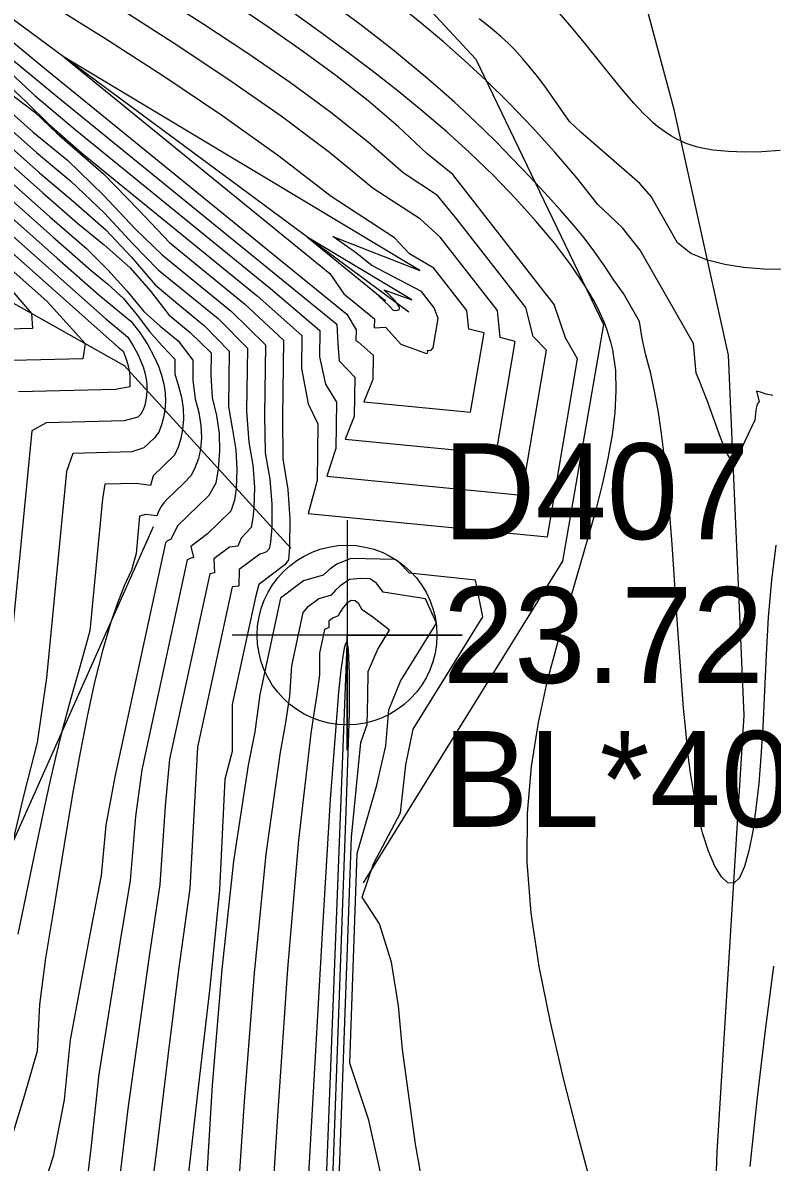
# Model space of a CAD drawing. Extents: x 2356077 to 2359823, y 225951 to 227822.
# Drawn here: x 2356540.32 to 2356559.86, y 227290.57 to 227320.27 of the extents above; entities that cross this region are included whole.
import ezdxf

# ---------------------------------------------------------------- set-up
doc = ezdxf.new("R2010")
doc.units = 0
for name, color, linetype in [('DTM Contours Major', 7, 'Continuous'), ('DTM Contours Minor', 7, 'Continuous'), ('Exist DTM Drainline', 7, 'Continuous'), ('Exist DTM Drainline Cogo Comment', 7, 'Continuous'), ('Exist DTM Drainline Cogo Elevation', 7, 'Continuous'), ('Exist DTM Drainline Cogo Number', 7, 'Continuous'), ('Exist DTM Drainline Cogo Point CELL', 7, 'Continuous'), ('PH Exist DTM Breakline', 7, 'Continuous')]:
    doc.layers.add(name, color=color, linetype=linetype)

msp = doc.modelspace()

# ---------------------------------------------------------------- linework, layer by layer
at = {"layer": 'DTM Contours Major'}
for points in [[(2356552.666, 227309.036), (2356553.162, 227311.961), (2356552.771, 227312.067), (2356552.702, 227312.771), (2356551.205, 227314.687), (2356550.688, 227315.15), (2356549.458, 227315.956), (2356548.321, 227316.89), (2356547.059, 227317.834), (2356545.694, 227318.787), (2356544.245, 227319.747), (2356542.734, 227320.715), (2356541.024, 227321.784), (2356539.279, 227322.853)], [(2356559.884, 227310.554), (2356559.71, 227310.591), (2356559.558, 227310.641), (2356559.459, 227310.665), (2356559.527, 227310.396), (2356559.476, 227310.331), (2356559.445, 227310.223), (2356559.425, 227310.082), (2356559.414, 227309.91), (2356559.154, 227309.362), (2356559.059, 227309.148), (2356558.98, 227308.983), (2356558.911, 227308.879), (2356558.844, 227308.848), (2356558.775, 227308.899), (2356558.699, 227309.024), (2356558.615, 227309.214), (2356558.52, 227309.462), (2356558.169, 227310.422), (2356557.959, 227310.952), (2356557.881, 227311.137), (2356557.811, 227311.913), (2356556.42, 227314.348), (2356555.961, 227314.924), (2356555.317, 227315.532), (2356554.768, 227316.227), (2356554.194, 227316.902), (2356553.604, 227317.554), (2356553.004, 227318.178), (2356552.404, 227318.769), (2356551.852, 227319.283), (2356551.289, 227319.78), (2356550.763, 227320.223), (2356550.207, 227320.67)], [(2356537.576, 227319.643), (2356540.677, 227316.89), (2356541.57, 227316.144), (2356542.447, 227315.312), (2356543.201, 227314.504), (2356543.846, 227313.836), (2356545.413, 227312.56), (2356546.176, 227311.789), (2356546.154, 227310.144), (2356546.212, 227309.343), (2356546.316, 227308.74), (2356546.36, 227308.165), (2356546.347, 227307.624), (2356546.319, 227307.366), (2356546.279, 227307.115), (2356546.149, 227306.972), (2356546.011, 227306.838), (2356545.924, 227306.631), (2356545.712, 227306.603), (2356545.301, 227306.295), (2356545.319, 227305.935), (2356545.193, 227305.904), (2356544.146, 227301.072), (2356544.032, 227299.851), (2356543.894, 227297.81), (2356543.611, 227295.937), (2356543.06, 227291.958), (2356542.805, 227289.85)], [(2356539.67, 227319.621), (2356541.182, 227318.376), (2356548.509, 227312.411), (2356548.536, 227311.913), (2356548.566, 227311.455), (2356548.977, 227311.034), (2356548.963, 227310.012), (2356548.729, 227309.419), (2356552.666, 227309.036)], [(2356535.388, 227319.311), (2356541.214, 227314.138), (2356542.302, 227313.176), (2356543.137, 227312.497), (2356543.372, 227312.194), (2356543.579, 227311.874), (2356543.748, 227311.564), (2356543.856, 227311.324), (2356543.939, 227311.087), (2356543.997, 227310.855), (2356544.031, 227310.626), (2356544.04, 227310.4), (2356544.023, 227310.176), (2356543.988, 227309.985), (2356543.937, 227309.794), (2356543.869, 227309.601), (2356543.75, 227309.451), (2356543.477, 227309.187), (2356543.164, 227309.083), (2356541.625, 227309.043), (2356541.459, 227308.571), (2356540.941, 227303.198), (2356540.693, 227301.507), (2356540.349, 227300.15), (2356540.039, 227298.868)], [(2356548.466, 227287.241), (2356548.895, 227299.039), (2356549.133, 227301.505), (2356549.298, 227301.978), (2356549.317, 227302.71), (2356549.325, 227303.356), (2356549.579, 227303.941), (2356549.887, 227304.437), (2356549.446, 227304.773), (2356549.169, 227304.967), (2356549.087, 227305.122), (2356548.991, 227305.204), (2356548.883, 227305.211), (2356548.768, 227305.142), (2356548.648, 227304.995), (2356548.596, 227304.909), (2356548.544, 227304.808), (2356548.399, 227304.748), (2356548.301, 227304.674), (2356548.3, 227304.511), (2356548.19, 227304.453), (2356548.058, 227303.841), (2356548.054, 227303.269), (2356547.991, 227302.764), (2356547.911, 227302.269), (2356547.832, 227301.741), (2356547.512, 227298.965), (2356547.226, 227295.607), (2356546.968, 227291.903), (2356546.496, 227284.402)]]:
    msp.add_lwpolyline(points, dxfattribs=at)
at = {"layer": 'DTM Contours Minor'}
for points in [[(2356554.004, 227306.87), (2356554.79, 227311.51), (2356554.474, 227312.059), (2356554.18, 227312.929), (2356551.534, 227316.316), (2356550.861, 227316.866), (2356550.117, 227317.562), (2356549.323, 227318.237), (2356548.486, 227318.894), (2356547.612, 227319.537), (2356546.709, 227320.171), (2356545.745, 227320.822), (2356544.756, 227321.469), (2356543.739, 227322.115), (2356542.693, 227322.763), (2356541.618, 227323.415), (2356540.51, 227324.073), (2356539.007, 227324.951)], [(2356553.335, 227307.953), (2356553.976, 227311.736), (2356553.628, 227312.093), (2356553.438, 227312.853), (2356551.648, 227315.144), (2356551.138, 227315.766), (2356550.237, 227316.361), (2356549.333, 227317.155), (2356548.349, 227317.937), (2356547.297, 227318.707), (2356546.19, 227319.47), (2356545.039, 227320.228), (2356544.127, 227320.812), (2356543.194, 227321.397), (2356542.239, 227321.985), (2356541.259, 227322.578), (2356540.254, 227323.177)], [(2356551.997, 227310.118), (2356552.348, 227312.187), (2356551.956, 227312.286), (2356551.899, 227312.774), (2356551.038, 227313.876), (2356550.403, 227314.253), (2356550.016, 227314.667), (2356548.364, 227315.744), (2356546.994, 227316.798), (2356545.514, 227317.853), (2356543.975, 227318.888), (2356542.431, 227319.881), (2356540.935, 227320.811), (2356539.597, 227321.62)], [(2356559.957, 227306.651), (2356559.842, 227305.737), (2356559.763, 227304.776), (2356559.708, 227303.79), (2356559.619, 227301.921), (2356559.569, 227301.133), (2356559.512, 227300.439), (2356559.441, 227299.791), (2356559.357, 227299.198), (2356559.257, 227298.685), (2356559.142, 227298.272), (2356559.012, 227297.982), (2356558.865, 227297.837), (2356558.707, 227297.851), (2356558.539, 227298.007), (2356558.369, 227298.288), (2356558.203, 227298.675), (2356558.049, 227299.152), (2356557.912, 227299.7), (2356557.817, 227300.187), (2356557.736, 227300.706), (2356557.667, 227301.251), (2356557.608, 227301.819), (2356557.555, 227302.404), (2356557.508, 227303.004), (2356557.381, 227304.838), (2356557.255, 227306.674), (2356557.185, 227307.568), (2356557.107, 227308.432), (2356557.047, 227309.011), (2356556.978, 227309.569), (2356556.899, 227310.108), (2356556.807, 227310.627), (2356556.698, 227311.125), (2356556.572, 227311.604), (2356556.473, 227312.043), (2356556.401, 227312.483), (2356555.984, 227313.214), (2356555.732, 227313.559), (2356555.509, 227313.909), (2356555.242, 227314.294), (2356554.956, 227314.667), (2356554.655, 227315.032), (2356554.342, 227315.391), (2356554.018, 227315.745), (2356553.688, 227316.099), (2356553.363, 227316.444), (2356553.03, 227316.79), (2356552.688, 227317.139), (2356552.334, 227317.49), (2356551.965, 227317.844), (2356551.578, 227318.202), (2356551.214, 227318.526), (2356550.832, 227318.855), (2356550.432, 227319.189), (2356550.012, 227319.529), (2356549.572, 227319.877), (2356549.11, 227320.233), (2356548.068, 227321.011)], [(2356555.795, 227287.526), (2356554.83, 227291.162), (2356554.433, 227292.712), (2356554.08, 227294.215), (2356553.789, 227295.665), (2356553.58, 227297.057), (2356553.472, 227298.386), (2356553.478, 227299.669), (2356553.584, 227300.884), (2356553.769, 227302.034), (2356554.008, 227303.121), (2356554.28, 227304.149), (2356555.06, 227306.817), (2356555.278, 227307.61), (2356555.446, 227308.272), (2356555.587, 227308.911), (2356555.696, 227309.526), (2356555.769, 227310.114), (2356555.799, 227310.674), (2356555.782, 227311.206), (2356555.763, 227311.388), (2356555.737, 227311.567), (2356555.704, 227311.743), (2356555.664, 227311.917), (2356555.616, 227312.089), (2356555.561, 227312.259), (2356555.489, 227312.451), (2356555.407, 227312.642), (2356555.314, 227312.834), (2356555.211, 227313.029), (2356555.098, 227313.227), (2356554.973, 227313.43), (2356554.615, 227313.958), (2356554.193, 227314.515), (2356553.712, 227315.094), (2356553.177, 227315.687), (2356552.595, 227316.288), (2356551.969, 227316.89), (2356551.376, 227317.427), (2356550.754, 227317.96), (2356550.105, 227318.49), (2356549.43, 227319.02), (2356548.73, 227319.55), (2356548.008, 227320.082), (2356546.951, 227320.836)], [(2356560.218, 227313.837), (2356559.65, 227313.85), (2356559.119, 227313.892), (2356558.627, 227313.968), (2356558.174, 227314.087), (2356557.738, 227314.261), (2356557.395, 227314.54), (2356556.707, 227315.744), (2356556.414, 227316.079), (2356554.874, 227317.421), (2356554.576, 227317.698), (2356554.121, 227318.357), (2356553.931, 227318.62), (2356553.74, 227318.872), (2356553.547, 227319.114), (2356553.35, 227319.345), (2356553.149, 227319.565), (2356552.977, 227319.739), (2356552.799, 227319.906), (2356552.615, 227320.067), (2356552.423, 227320.222), (2356552.223, 227320.373)], [(2356560.075, 227316.944), (2356559.596, 227316.912), (2356559.144, 227316.901), (2356558.721, 227316.915), (2356558.327, 227316.954), (2356558.176, 227316.978), (2356558.029, 227317.008), (2356557.887, 227317.042), (2356557.75, 227317.083), (2356557.618, 227317.129), (2356557.49, 227317.183), (2356557.36, 227317.246), (2356557.234, 227317.316), (2356557.112, 227317.394), (2356556.993, 227317.478), (2356556.877, 227317.569), (2356556.762, 227317.667), (2356556.634, 227317.784), (2356556.507, 227317.91), (2356556.253, 227318.181), (2356555.998, 227318.478), (2356555.681, 227318.865), (2356555.005, 227319.707), (2356554.641, 227320.147), (2356554.255, 227320.589)], [(2356539.471, 227320.253), (2356540.938, 227319.049), (2356548.766, 227312.676), (2356549.012, 227312.265), (2356549.008, 227311.986), (2356549.067, 227311.955), (2356549.456, 227311.611), (2356549.448, 227310.972), (2356549.214, 227310.39), (2356551.997, 227310.118)], [(2356536.209, 227319.946), (2356540.839, 227315.836), (2356541.748, 227315.05), (2356542.443, 227314.484), (2356543.123, 227313.885), (2356543.656, 227313.271), (2356544.131, 227312.661), (2356544.687, 227312.202), (2356545.231, 227311.664), (2356545.223, 227311.085), (2356545.258, 227310.502), (2356545.373, 227310.03), (2356545.438, 227309.562), (2356545.453, 227309.1), (2356545.417, 227308.645), (2356545.35, 227308.27), (2356545.175, 227307.949), (2356544.355, 227307.157), (2356544.177, 227306.797), (2356544.143, 227306.792), (2356544.094, 227306.769), (2356544.059, 227306.735), (2356544.044, 227306.716), (2356542.722, 227300.612), (2356542.483, 227299.352), (2356542.366, 227298.037), (2356542.095, 227296.643), (2356541.555, 227293.754), (2356541.396, 227292.191), (2356541.115, 227290.716), (2356540.612, 227289.185)], [(2356537.812, 227319.888), (2356540.592, 227317.42), (2356541.486, 227316.687), (2356542.426, 227315.78), (2356543.26, 227314.891), (2356543.952, 227314.224), (2356545.763, 227312.749), (2356546.649, 227311.879), (2356546.625, 227310.043), (2356546.641, 227309.057), (2356546.761, 227308.371), (2356546.817, 227307.72), (2356546.812, 227307.114), (2356546.797, 227306.919), (2356546.776, 227306.73), (2356546.742, 227306.562), (2356546.672, 227306.482), (2356546.588, 227306.441), (2356546.499, 227306.418), (2356545.966, 227306.02), (2356545.956, 227305.585), (2356545.782, 227305.569), (2356544.877, 227301.39), (2356544.677, 227297.699), (2356544.384, 227295.576), (2356544.103, 227293.328), (2356543.821, 227291.021), (2356543.527, 227288.719)], [(2356535.704, 227319.486), (2356541.099, 227314.696), (2356542.101, 227313.814), (2356542.531, 227313.464), (2356542.943, 227313.084), (2356543.306, 227312.648), (2356543.625, 227312.225), (2356543.955, 227311.849), (2356544.286, 227311.501), (2356544.28, 227311.117), (2356544.376, 227310.803), (2356544.454, 227310.508), (2356544.498, 227310.219), (2356544.51, 227309.939), (2356544.488, 227309.665), (2356544.442, 227309.437), (2356544.375, 227309.211), (2356544.272, 227308.996), (2356543.721, 227308.463), (2356543.651, 227308.21), (2356543.28, 227308.265), (2356542.459, 227308.244), (2356542.4, 227307.862), (2356542.068, 227304.418), (2356541.819, 227303.506), (2356541.562, 227302.632), (2356541.327, 227301.758), (2356541.17, 227301.12), (2356541.022, 227300.486), (2356540.883, 227299.852), (2356540.616, 227298.568), (2356540.192, 227296.509)], [(2356535.995, 227319.683), (2356541.028, 227315.213), (2356541.98, 227314.387), (2356542.534, 227313.833), (2356543.029, 227313.281), (2356543.477, 227312.742), (2356543.902, 227312.367), (2356544.373, 227311.983), (2356544.757, 227311.48), (2356544.75, 227310.948), (2356544.811, 227310.467), (2356544.908, 227310.113), (2356544.964, 227309.775), (2356544.979, 227309.455), (2356544.953, 227309.155), (2356544.898, 227308.915), (2356544.816, 227308.688), (2356544.712, 227308.471), (2356544.508, 227308.265), (2356544.078, 227307.848), (2356543.996, 227307.76), (2356543.925, 227307.662), (2356543.863, 227307.548), (2356543.811, 227307.414), (2356543.521, 227307.45), (2356543.367, 227307.413), (2356543.273, 227306.438), (2356543.15, 227306.006), (2356542.964, 227305.591), (2356542.786, 227305.14), (2356542.616, 227304.649), (2356542.395, 227303.9), (2356542.19, 227303.078), (2356541.997, 227302.19), (2356541.813, 227301.247), (2356541.635, 227300.255), (2356541.461, 227299.225), (2356541.101, 227297.029), (2356540.908, 227295.886), (2356540.757, 227294.677), (2356540.697, 227293.465), (2356540.351, 227292.292), (2356539.849, 227290.64)], [(2356539.494, 227319.427), (2356540.644, 227318.37), (2356541.689, 227317.489), (2356546.778, 227313.345), (2356548.069, 227312.251), (2356548.06, 227311.561), (2356548.218, 227310.851), (2356548.497, 227310.383), (2356548.481, 227309.172), (2356548.245, 227308.449), (2356553.335, 227307.953)], [(2356541.398, 227319.376), (2356548.329, 227313.734), (2356548.694, 227313.208), (2356549.488, 227312.55), (2356549.485, 227312.322), (2356549.777, 227312.34), (2356550.18, 227311.897), (2356550.846, 227311.653), (2356550.872, 227311.66), (2356550.885, 227311.69), (2356550.872, 227311.734), (2356550.957, 227311.726), (2356551.021, 227311.798), (2356551.151, 227312.566), (2356551.044, 227312.843), (2356550.716, 227313.263), (2356549.422, 227313.944), (2356548.995, 227314.287), (2356548.408, 227314.705), (2356550.671, 227313.813), (2356541.398, 227319.376)], [(2356534.289, 227318.923), (2356540.952, 227313.007), (2356541.942, 227311.909), (2356541.889, 227311.513), (2356539.315, 227311.447)], [(2356534.665, 227319.044), (2356542.804, 227311.819), (2356542.939, 227311.708), (2356543.007, 227311.533), (2356543.058, 227311.363), (2356543.093, 227311.196), (2356543.11, 227311.057), (2356543.114, 227310.919), (2356543.108, 227310.783), (2356542.734, 227310.714), (2356540.207, 227310.649)], [(2356535.098, 227319.114), (2356542.485, 227312.555), (2356542.949, 227312.176), (2356543.055, 227312.075), (2356543.197, 227311.851), (2356543.315, 227311.635), (2356543.393, 227311.468), (2356543.456, 227311.305), (2356543.504, 227311.145), (2356543.537, 227310.989), (2356543.555, 227310.836), (2356543.558, 227310.686), (2356543.548, 227310.559), (2356543.528, 227310.432), (2356543.498, 227310.306), (2356543.459, 227310.179), (2356543.399, 227310.072), (2356543.318, 227309.993), (2356542.962, 227309.899), (2356540.927, 227309.846), (2356540.551, 227309.631), (2356539.8, 227301.836)], [(2356538.231, 227318.606), (2356540.757, 227316.364), (2356541.641, 227315.612), (2356542.486, 227314.876), (2356543.156, 227314.159), (2356543.771, 227313.444), (2356544.359, 227312.943), (2356545.058, 227312.374), (2356545.703, 227311.712), (2356545.684, 227310.266), (2356545.788, 227309.664), (2356545.874, 227309.136), (2356545.905, 227308.624), (2356545.882, 227308.134), (2356545.838, 227307.823), (2356545.745, 227307.541), (2356545.133, 227306.949), (2356544.704, 227306.622), (2356544.773, 227306.329), (2356544.685, 227306.304), (2356544.609, 227306.268), (2356543.424, 227300.798), (2356543.257, 227299.58), (2356543.12, 227297.909), (2356542.846, 227296.282), (2356542.304, 227292.864), (2356542.1, 227291), (2356541.888, 227289.164)], [(2356539.818, 227318.771), (2356540.414, 227318.203), (2356541.002, 227317.633), (2356541.85, 227316.884), (2356546.435, 227313.151), (2356547.595, 227312.121), (2356547.584, 227311.259), (2356547.766, 227310.337), (2356548.018, 227309.814), (2356547.998, 227308.341), (2356547.76, 227307.479), (2356554.004, 227306.87)], [(2356539.841, 227318.541), (2356540.636, 227317.94), (2356541.204, 227317.391), (2356542.424, 227316.337), (2356543.347, 227315.385), (2356544.144, 227314.542), (2356546.104, 227312.946), (2356547.122, 227311.996), (2356547.096, 227309.994), (2356547.1, 227308.907), (2356547.228, 227308.107), (2356547.285, 227307.336), (2356547.277, 227306.603), (2356547.251, 227306.273), (2356547.156, 227306.137), (2356546.477, 227305.629), (2356546.386, 227305.299), (2356545.78, 227302.498), (2356545.781, 227301.276), (2356545.592, 227300.551), (2356545.449, 227297.67), (2356545.197, 227295.117), (2356544.899, 227292.581), (2356544.604, 227289.987)], [(2356547.753, 227314.677), (2356549.782, 227313.025), (2356549.599, 227313.156), (2356549.871, 227312.893), (2356549.976, 227312.782), (2356550.062, 227312.774), (2356550.094, 227312.777), (2356550.118, 227312.786), (2356550.134, 227312.8), (2356550.142, 227312.819), (2356550.142, 227312.842), (2356550.134, 227312.869), (2356550.096, 227312.938), (2356550.028, 227313.024), (2356549.872, 227313.184), (2356549.733, 227313.308), (2356550.468, 227313.048), (2356547.753, 227314.677)], [(2356539.719, 227313.647), (2356540.546, 227312.694), (2356540.571, 227312.3), (2356538.316, 227312.242)], [(2356551.029, 227288.421), (2356550.559, 227291.035), (2356550.223, 227293.504), (2356550.122, 227294.646), (2356549.935, 227295.783), (2356549.618, 227296.779), (2356549.166, 227297.472), (2356549.467, 227298.347), (2356550.167, 227299.671), (2356550.308, 227300.928), (2356550.504, 227301.86), (2356552.319, 227304.789), (2356552.13, 227305.742), (2356550.401, 227305.927), (2356550.115, 227306.221), (2356550.019, 227306.279), (2356548.877, 227306.303), (2356548.511, 227306.154), (2356548.331, 227306.026), (2356548.154, 227305.874), (2356547.639, 227305.725), (2356547.044, 227305.276), (2356546.499, 227302.759), (2356546.372, 227301.783), (2356546.197, 227300.916), (2356545.818, 227298.416), (2356545.512, 227295.592), (2356545.259, 227292.577), (2356545.07, 227289.388)], [(2356549.725, 227289.944), (2356549.343, 227291.66), (2356548.845, 227293.15), (2356549.043, 227298.615), (2356549.553, 227300.395), (2356549.79, 227301.418), (2356549.868, 227302.361), (2356550.173, 227303.112), (2356551.105, 227304.617), (2356550.825, 227305.257), (2356549.717, 227305.426), (2356549.543, 227305.659), (2356549.37, 227305.78), (2356549.136, 227305.785), (2356548.844, 227305.76), (2356548.584, 227305.586), (2356548.473, 227305.479), (2356548.364, 227305.353), (2356548.041, 227305.253), (2356547.737, 227305.025), (2356547.624, 227304.895), (2356547.324, 227303.51), (2356547.279, 227302.719), (2356547.163, 227301.977), (2356547.031, 227301.259), (2356546.661, 227298.596), (2356546.354, 227295.499), (2356546.094, 227292.147), (2356545.64, 227285.406)], [(2356548.162, 227283.394), (2356548.756, 227299.719), (2356548.838, 227302.268), (2356548.839, 227303.286), (2356548.826, 227303.747), (2356548.815, 227303.91), (2356548.803, 227304.01), (2356548.789, 227304.078), (2356548.772, 227304.111), (2356548.754, 227304.112), (2356548.734, 227304.078), (2356548.703, 227303.972), (2356548.663, 227303.753), (2356548.614, 227303.392), (2356548.554, 227302.82), (2356548.532, 227302.594), (2356548.339, 227300.03), (2356548.123, 227296.542), (2356547.647, 227288.106)], [(2356559.9, 227295.677), (2356559.68, 227294.011), (2356559.469, 227292.266), (2356559.279, 227290.457)]]:
    msp.add_lwpolyline(points, dxfattribs=at)
at = {"layer": 'Exist DTM Drainline'}
msp.add_lwpolyline([(2356548.776, 227304.309), (2356547.572, 227273.186), (2356546.306, 227228.878), (2356548.057, 227191.22), (2356550.765, 227150.688), (2356554.732, 227113.271), (2356560.954, 227074.926), (2356573.805, 227008.735)], dxfattribs=at)
at = {"layer": 'Exist DTM Drainline Cogo Point CELL'}
msp.add_lwpolyline([(2356548.776, 227307.309), (2356548.776, 227301.309), (2356548.776, 227304.309), (2356551.776, 227304.309), (2356545.776, 227304.309)], dxfattribs=at)
msp.add_circle((2356548.776, 227304.309), 2.344, dxfattribs=at)
at = {"layer": 'PH Exist DTM Breakline'}
for points in [[(2356355.835, 227442.663), (2356385.919, 227425.194), (2356415.811, 227406.666), (2356443.878, 227390.232), (2356473.404, 227372.748), (2356501.523, 227355.674), (2356528.621, 227339.213), (2356543.022, 227329.128), (2356552.137, 227319.323), (2356555.467, 227312.405), (2356554.394, 227306.239), (2356549.197, 227297.848)], [(2356547.307, 227306.571), (2356542.97, 227311.331), (2356530.826, 227318.158), (2356509.361, 227333.838), (2356477.162, 227355.128), (2356446.028, 227372.373), (2356422.419, 227387.452), (2356398.28, 227401.994), (2356373.932, 227416.38), (2356353.156, 227428.562)], [(2356550.383, 227312.732), (2356539.292, 227320.934), (2356527.778, 227329.701), (2356512.485, 227339.892), (2356493.823, 227351.428), (2356470.72, 227365.56), (2356448.885, 227378.338), (2356429.689, 227389.183), (2356404.633, 227405.564)], [(2356554.802, 227220.421), (2356552.964, 227250.065), (2356554.762, 227266.989), (2356558.085, 227280.739), (2356558.431, 227290.839), (2356559.137, 227302.225), (2356558.722, 227311.603), (2356557.308, 227318.008), (2356555.736, 227323.861), (2356552.945, 227329.698)], [(2356576.084, 226930.323), (2356565.595, 226955.511), (2356554.71, 226983.396), (2356551.008, 226995.008), (2356551.263, 227008.905), (2356551.583, 227018.439), (2356547.397, 227037.64), (2356546.109, 227054.301), (2356546.07, 227066.435), (2356544.612, 227083.875), (2356540.797, 227104.249), (2356539.936, 227126.908), (2356531.638, 227144.762), (2356530.623, 227164.959), (2356529.15, 227174.894), (2356531.27, 227194.162), (2356530.081, 227215.184), (2356532.149, 227244.241), (2356533.364, 227266.705), (2356535.364, 227283.627), (2356539.253, 227297.105), (2356543.727, 227307.141)]]:
    msp.add_lwpolyline(points, dxfattribs=at)

# ---------------------------------------------------------------- texts
at = {"layer": 'Exist DTM Drainline Cogo Comment'}
msp.add_text('BL*40031', height=2.5, dxfattribs=at).set_placement((2356551.276, 227299.309))
at = {"layer": 'Exist DTM Drainline Cogo Elevation'}
msp.add_text('23.72', height=2.5, dxfattribs=at).set_placement((2356551.276, 227303.059))
at = {"layer": 'Exist DTM Drainline Cogo Number'}
msp.add_text('D407', height=2.5, dxfattribs=at).set_placement((2356551.276, 227306.809))

doc.saveas('drawing.dxf')
